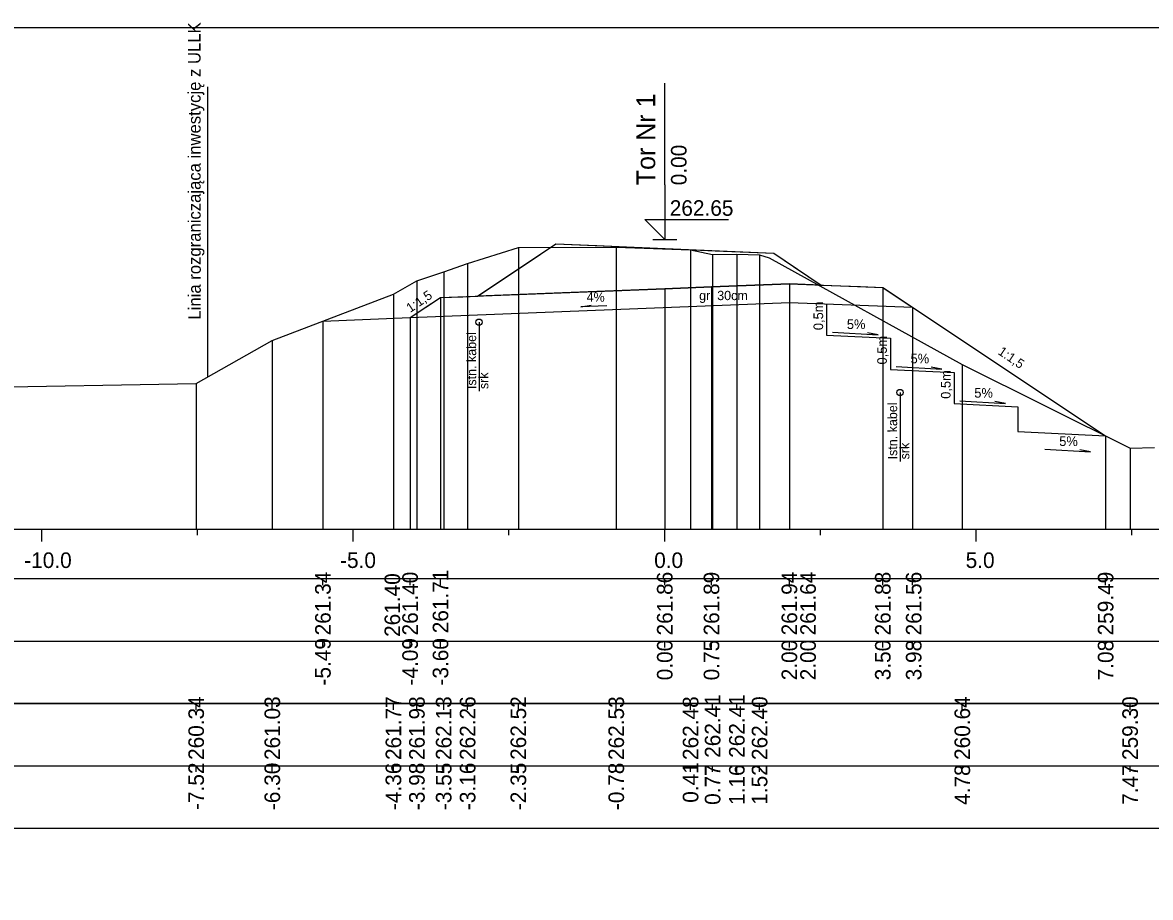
# Model space of a CAD drawing. Extents: x 6516023 to 6560129, y 5513077 to 5529206.
# Drawn here: x 6516998.1 to 6517016.21, y 5513410.82 to 5513424.87 of the extents above; entities that cross this region are included whole.
import ezdxf

# ---------------------------------------------------------------- set-up
doc = ezdxf.new("R2010")
doc.units = 0
for name, color, linetype in [('IR_default', 7, 'Continuous'), ('TOR_PRZEK_P-kable', 7, 'Continuous'), ('TOR_PRZEK_P-komponent', 7, 'Continuous'), ('TOR_PRZEK_P-opisy', 7, 'Continuous'), ('TOR_PRZEK_P-schodkowanie+wymiana', 7, 'Continuous'), ('TOR_PRZEK_P-tabelka istniejace', 7, 'Continuous'), ('TOR_PRZEK_P-tabelka projektowane', 7, 'Continuous'), ('TOR_PRZEK_P-teren istniejacy', 7, 'Continuous'), ('TOR_PRZEK_P-tory projektowane', 7, 'Continuous'), ('TOR_PRZEK_P-uklad odniesienia', 7, 'Continuous'), ('TOR_PRZEK_P-warstwa ochronna I', 7, 'Continuous'), ('TOR_PRZEK_P-warstwa ochronna II', 7, 'Continuous'), ('TOR_PS_T-granica PKP-projektowana', 7, 'Continuous'), ('TOR_PS_T-skarpy projektowane', 7, 'Continuous'), ('TOR_RAMKI-ramka+tabelka 1', 7, 'Continuous')]:
    doc.layers.add(name, color=color, linetype=linetype)

msp = doc.modelspace()

# ---------------------------------------------------------------- linework, layer by layer
at = {"layer": 'IR_default'}
msp.add_lwpolyline([(6517004.323, 5513420.134), (6517004.534, 5513420.273), (6517004.811, 5513420.454), (6517005.169, 5513420.468), (6517005.403, 5513420.478), (6517006.168, 5513420.988), (6517006.663, 5513421.318), (6517007.323, 5513421.29), (6517007.678, 5513421.274), (6517009.219, 5513421.207), (6517010.16, 5513421.167), (6517010.477, 5513420.956), (6517010.924, 5513420.657), (6517011.554, 5513420.632), (6517011.911, 5513420.618), (6517012.16, 5513420.452), (6517012.549, 5513420.192), (6517013.662, 5513419.45), (6517015.488, 5513418.233)], dxfattribs=at)
at = {"layer": 'TOR_PRZEK_P-kable'}
for p, q in [((6517005.43, 5513420.06), (6517005.43, 5513418.95)), ((6517012.188, 5513418.931), (6517012.188, 5513417.821))]:
    msp.add_line(p, q, dxfattribs=at)
for centre in [(6517005.43, 5513420.06), (6517012.188, 5513418.931)]:
    msp.add_circle(centre, 0.05, dxfattribs=at)
at = {"layer": 'TOR_PRZEK_P-komponent'}
msp.add_lwpolyline([(6517006.663, 5513421.318), (6517007.675, 5513421.274), (6517010.16, 5513421.167), (6517010.924, 5513420.657), (6517010.411, 5513420.678), (6517009.161, 5513420.628), (6517008.411, 5513420.598), (6517005.403, 5513420.478)], close=True, dxfattribs=at)
at = {"layer": 'TOR_PRZEK_P-opisy'}
msp.add_lwpolyline([(6517007.48, 5513420.323), (6517007.062, 5513420.304), (6517007.23, 5513420.332)], dxfattribs=at)
at = {"layer": 'TOR_PRZEK_P-schodkowanie+wymiana'}
for p, q in [((6517011.009, 5513420.354), (6517011.009, 5513419.854)), ((6517011.009, 5513419.854), (6517012.032, 5513419.803)), ((6517012.032, 5513419.803), (6517012.032, 5513419.303)), ((6517012.032, 5513419.303), (6517013.055, 5513419.252)), ((6517013.055, 5513419.252), (6517013.055, 5513418.752)), ((6517013.055, 5513418.752), (6517014.078, 5513418.701)), ((6517014.078, 5513418.701), (6517014.078, 5513418.304)), ((6517014.078, 5513418.304), (6517015.488, 5513418.233))]:
    msp.add_line(p, q, dxfattribs=at)
at = {"layer": 'TOR_PRZEK_P-tabelka istniejace'}
for p, q in [((6517000.889, 5513413.839), (6517000.889, 5513413.939)), ((6517002.111, 5513413.839), (6517002.111, 5513413.939)), ((6517004.055, 5513413.839), (6517004.055, 5513413.939)), ((6517004.432, 5513413.839), (6517004.432, 5513413.939)), ((6517004.862, 5513413.839), (6517004.862, 5513413.939)), ((6517005.246, 5513413.839), (6517005.246, 5513413.939)), ((6517006.061, 5513413.839), (6517006.061, 5513413.939)), ((6517007.632, 5513413.839), (6517007.632, 5513413.939)), ((6517008.825, 5513413.839), (6517008.825, 5513413.939)), ((6517009.179, 5513413.839), (6517009.179, 5513413.939)), ((6517009.568, 5513413.839), (6517009.568, 5513413.939)), ((6517009.933, 5513413.839), (6517009.933, 5513413.939)), ((6517013.187, 5513413.839), (6517013.187, 5513413.939)), ((6517015.881, 5513413.839), (6517015.881, 5513413.939)), ((6516979.61, 5513412.939), (6517033.41, 5513412.939)), ((6517000.889, 5513412.839), (6517000.889, 5513412.939)), ((6517002.111, 5513412.839), (6517002.111, 5513412.939)), ((6517004.055, 5513412.839), (6517004.055, 5513412.939)), ((6517004.432, 5513412.839), (6517004.432, 5513412.939)), ((6517004.862, 5513412.839), (6517004.862, 5513412.939)), ((6517005.246, 5513412.839), (6517005.246, 5513412.939)), ((6517006.061, 5513412.839), (6517006.061, 5513412.939)), ((6517007.632, 5513412.839), (6517007.632, 5513412.939)), ((6517008.825, 5513412.839), (6517008.825, 5513412.939)), ((6517009.179, 5513412.839), (6517009.179, 5513412.939)), ((6517009.568, 5513412.839), (6517009.568, 5513412.939)), ((6517009.933, 5513412.839), (6517009.933, 5513412.939)), ((6517013.187, 5513412.839), (6517013.187, 5513412.939)), ((6517015.881, 5513412.839), (6517015.881, 5513412.939))]:
    msp.add_line(p, q, dxfattribs=at)
for points in [[(6517006.061, 5513421.261), (6517006.061, 5513416.939), (6517006.061, 5513416.809), (6517006.061, 5513416.739)], [(6517007.632, 5513421.265), (6517007.632, 5513416.939), (6517007.632, 5513416.809), (6517007.632, 5513416.739)], [(6517008.825, 5513421.224), (6517008.825, 5513416.939), (6517008.825, 5513416.809), (6517008.825, 5513416.739)], [(6517009.179, 5513421.148), (6517009.179, 5513416.939), (6517009.179, 5513416.809), (6517009.179, 5513416.739)], [(6517009.568, 5513421.152), (6517009.568, 5513416.939), (6517009.568, 5513416.809), (6517009.568, 5513416.739)], [(6517009.933, 5513421.14), (6517009.933, 5513416.939), (6517009.933, 5513416.809), (6517009.933, 5513416.739)], [(6517005.246, 5513421.001), (6517005.246, 5513416.939), (6517005.246, 5513416.809), (6517005.246, 5513416.739)], [(6517004.862, 5513420.87), (6517004.862, 5513416.939), (6517004.862, 5513416.809), (6517004.862, 5513416.739)], [(6517004.432, 5513420.722), (6517004.432, 5513416.939), (6517004.432, 5513416.809), (6517004.432, 5513416.739)], [(6517004.055, 5513420.51), (6517004.055, 5513416.939), (6517004.055, 5513416.809), (6517004.055, 5513416.739)], [(6517002.111, 5513419.768), (6517002.111, 5513416.939), (6517002.111, 5513416.809), (6517002.111, 5513416.739)], [(6517013.187, 5513419.379), (6517013.187, 5513416.939), (6517013.187, 5513416.809), (6517013.187, 5513416.739)], [(6517000.889, 5513419.075), (6517000.889, 5513416.939), (6517000.889, 5513416.809), (6517000.889, 5513416.739)], [(6517015.881, 5513418.038), (6517015.881, 5513416.939), (6517015.881, 5513416.809), (6517015.881, 5513416.739)]]:
    msp.add_lwpolyline(points, dxfattribs=at)
msp.add_lwpolyline([(6516979.61, 5513413.939), (6516979.61, 5513411.939), (6517033.41, 5513411.939), (6517033.41, 5513413.939)], close=True, dxfattribs=at)
at = {"layer": 'TOR_PRZEK_P-tabelka projektowane'}
for p, q in [((6517002.923, 5513415.839), (6517002.923, 5513415.939)), ((6517004.323, 5513415.839), (6517004.323, 5513415.939)), ((6517004.811, 5513415.839), (6517004.811, 5513415.939)), ((6517008.411, 5513415.839), (6517008.411, 5513415.939)), ((6517009.161, 5513415.839), (6517009.161, 5513415.939)), ((6517010.411, 5513415.839), (6517010.411, 5513415.939)), ((6517010.411, 5513415.839), (6517010.411, 5513415.939)), ((6517011.911, 5513415.839), (6517011.911, 5513415.939)), ((6517012.39, 5513415.839), (6517012.39, 5513415.939)), ((6517015.488, 5513415.839), (6517015.488, 5513415.939)), ((6516979.61, 5513414.939), (6517033.41, 5513414.939)), ((6517002.923, 5513414.839), (6517002.923, 5513414.939)), ((6517004.323, 5513414.839), (6517004.323, 5513414.939)), ((6517004.811, 5513414.839), (6517004.811, 5513414.939)), ((6517008.411, 5513414.839), (6517008.411, 5513414.939)), ((6517009.161, 5513414.839), (6517009.161, 5513414.939)), ((6517010.411, 5513414.839), (6517010.411, 5513414.939)), ((6517010.411, 5513414.839), (6517010.411, 5513414.939)), ((6517011.911, 5513414.839), (6517011.911, 5513414.939)), ((6517012.39, 5513414.839), (6517012.39, 5513414.939)), ((6517015.488, 5513414.839), (6517015.488, 5513414.939))]:
    msp.add_line(p, q, dxfattribs=at)
for points in [[(6517008.411, 5513420.598), (6517008.411, 5513416.939), (6517008.411, 5513416.809), (6517008.411, 5513416.739)], [(6517009.161, 5513420.628), (6517009.161, 5513416.939), (6517009.161, 5513416.809), (6517009.161, 5513416.739)], [(6517010.411, 5513420.678), (6517010.411, 5513416.939), (6517010.411, 5513416.809), (6517010.411, 5513416.739)], [(6517011.911, 5513420.618), (6517011.911, 5513416.939), (6517011.911, 5513416.809), (6517011.911, 5513416.739)], [(6517004.811, 5513420.454), (6517004.811, 5513416.939), (6517004.811, 5513416.809), (6517004.811, 5513416.739)], [(6517010.411, 5513420.378), (6517010.411, 5513416.939), (6517010.411, 5513416.809), (6517010.411, 5513416.739)], [(6517012.39, 5513420.299), (6517012.39, 5513416.939), (6517012.39, 5513416.809), (6517012.39, 5513416.739)], [(6517002.923, 5513420.078), (6517002.923, 5513416.939), (6517002.923, 5513416.809), (6517002.923, 5513416.739)], [(6517004.323, 5513420.134), (6517004.323, 5513416.939), (6517004.323, 5513416.809), (6517004.323, 5513416.739)], [(6517015.488, 5513418.233), (6517015.488, 5513416.939), (6517015.488, 5513416.809), (6517015.488, 5513416.739)]]:
    msp.add_lwpolyline(points, dxfattribs=at)
msp.add_lwpolyline([(6516979.61, 5513415.939), (6516979.61, 5513413.939), (6517033.41, 5513413.939), (6517033.41, 5513415.939)], close=True, dxfattribs=at)
at = {"layer": 'TOR_PRZEK_P-teren istniejacy'}
msp.add_lwpolyline([(6516983.41, 5513418.942), (6516988.408, 5513418.936), (6516991.83, 5513418.936), (6516992.147, 5513418.934), (6516992.38, 5513418.937), (6516997.284, 5513419.01), (6517000.889, 5513419.075), (6517002.111, 5513419.768), (6517004.055, 5513420.51), (6517004.432, 5513420.722), (6517004.862, 5513420.87), (6517005.246, 5513421.001), (6517006.061, 5513421.261), (6517007.632, 5513421.265), (6517008.825, 5513421.224), (6517009.179, 5513421.148), (6517009.568, 5513421.152), (6517009.933, 5513421.14), (6517010.087, 5513421.091), (6517013.187, 5513419.379), (6517015.881, 5513418.038), (6517016.273, 5513418.048)], dxfattribs=at)
at = {"layer": 'TOR_PRZEK_P-tory projektowane'}
for p, q in [((6517008.411, 5513422.266), (6517008.411, 5513423.898)), ((6517008.411, 5513422.266), (6517008.411, 5513421.388)), ((6517008.411, 5513421.388), (6517008.092, 5513421.707)), ((6517008.092, 5513421.707), (6517009.436, 5513421.707)), ((6517008.219, 5513421.388), (6517008.603, 5513421.388))]:
    msp.add_line(p, q, dxfattribs=at)
at = {"layer": 'TOR_PRZEK_P-uklad odniesienia'}
for p, q in [((6516983.41, 5513416.739), (6517033.41, 5513416.739)), ((6516998.41, 5513416.539), (6516998.41, 5513416.739)), ((6517000.91, 5513416.639), (6517000.91, 5513416.739)), ((6517003.41, 5513416.539), (6517003.41, 5513416.739)), ((6517005.91, 5513416.639), (6517005.91, 5513416.739)), ((6517008.41, 5513416.539), (6517008.41, 5513416.739)), ((6517010.91, 5513416.639), (6517010.91, 5513416.739)), ((6517013.41, 5513416.539), (6517013.41, 5513416.739)), ((6517015.91, 5513416.639), (6517015.91, 5513416.739))]:
    msp.add_line(p, q, dxfattribs=at)
at = {"layer": 'TOR_PRZEK_P-warstwa ochronna I'}
msp.add_lwpolyline([(6517004.323, 5513420.134), (6517010.411, 5513420.378), (6517012.39, 5513420.299)], dxfattribs=at)
at = {"layer": 'TOR_PRZEK_P-warstwa ochronna II'}
msp.add_lwpolyline([(6517002.923, 5513420.078), (6517004.323, 5513420.134), (6517004.811, 5513420.454), (6517008.411, 5513420.598), (6517009.161, 5513420.628), (6517010.411, 5513420.678), (6517011.911, 5513420.618), (6517015.488, 5513418.233)], dxfattribs=at)
at = {"layer": 'TOR_PS_T-granica PKP-projektowana'}
msp.add_line((6517001.074, 5513419.18), (6517001.074, 5513423.838), dxfattribs=at)
at = {"layer": 'TOR_PS_T-skarpy projektowane'}
for points in [[(6517011.102, 5513419.899), (6517011.837, 5513419.859), (6517011.665, 5513419.89)], [(6517012.125, 5513419.347), (6517012.86, 5513419.308), (6517012.687, 5513419.339)], [(6517013.148, 5513418.796), (6517013.883, 5513418.757), (6517013.71, 5513418.787)], [(6517014.51, 5513418.021), (6517015.246, 5513417.981), (6517015.073, 5513418.012)]]:
    msp.add_lwpolyline(points, dxfattribs=at)
at = {"layer": 'TOR_RAMKI-ramka+tabelka 1'}
msp.add_lwpolyline([(6516805.96, 5513424.789), (6517053.46, 5513424.789), (6517053.46, 5513396.289), (6516805.96, 5513396.289)], close=True, dxfattribs=at)

# ---------------------------------------------------------------- texts
at = {"layer": 'TOR_PRZEK_P-kable'}
for s, height, p in [('Istn. kabel', 0.14999, (6517005.384, 5513418.986)), ('srk', 0.15, (6517005.579, 5513418.986)), ('Istn. kabel', 0.14999, (6517012.142, 5513417.857)), ('srk', 0.15, (6517012.337, 5513417.857))]:
    msp.add_text(s, height=height, rotation=90.0511, dxfattribs=at).set_placement(p)
at = {"layer": 'TOR_PRZEK_P-opisy'}
for s, rotation, p in [('1:1,5', 34.0701, (6517004.325, 5513420.208)), ('4%', 0.1515, (6517007.157, 5513420.388)), ('1:1,5', 325.9299, (6517013.748, 5513419.555))]:
    msp.add_text(s, height=0.15, rotation=rotation, dxfattribs=at).set_placement(p)
at = {"layer": 'TOR_PRZEK_P-schodkowanie+wymiana'}
for p in [(6517010.953, 5513419.932), (6517011.976, 5513419.381), (6517012.999, 5513418.83)]:
    msp.add_text('0,5m', height=0.1545, rotation=90, dxfattribs=at).set_placement(p)
at = {"layer": 'TOR_PRZEK_P-tabelka istniejace'}
for s, p in [('260.34', (6517001.014, 5513413.032)), ('261.03', (6517002.236, 5513413.031)), ('261.98', (6517004.557, 5513413.031)), ('262.13', (6517004.987, 5513413.031)), ('262.26', (6517005.371, 5513413.031)), ('262.52', (6517006.186, 5513413.033)), ('262.53', (6517007.757, 5513413.031)), ('262.48', (6517008.95, 5513413.031)), ('262.41', (6517009.304, 5513413.066)), ('262.41', (6517009.693, 5513413.066)), ('262.40', (6517010.058, 5513413.031)), ('260.64', (6517013.312, 5513413.032)), ('259.30', (6517016.006, 5513413.031)), ('261.77', (6517004.18, 5513413.031)), ('-7.52', (6517001.014, 5513412.229)), ('-6.30', (6517002.236, 5513412.227)), ('-4.36', (6517004.18, 5513412.227)), ('-3.98', (6517004.557, 5513412.227)), ('-3.55', (6517004.987, 5513412.226)), ('-3.16', (6517005.371, 5513412.227)), ('-2.35', (6517006.186, 5513412.226)), ('-0.78', (6517007.757, 5513412.227)), ('0.41', (6517008.95, 5513412.345)), ('0.77', (6517009.304, 5513412.311)), ('1.16', (6517009.693, 5513412.31)), ('1.52', (6517010.058, 5513412.313)), ('4.78', (6517013.312, 5513412.31)), ('7.47', (6517016.006, 5513412.311))]:
    msp.add_text(s, height=0.25, rotation=90, dxfattribs=at).set_placement(p)
at = {"layer": 'TOR_PRZEK_P-tabelka projektowane'}
for s, p in [('261.34', (6517003.048, 5513415.032)), ('261.40', (6517004.448, 5513415.031)), ('261.71', (6517004.936, 5513415.066)), ('261.86', (6517008.536, 5513415.031)), ('261.89', (6517009.286, 5513415.031)), ('261.94', (6517010.536, 5513415.032)), ('261.64', (6517010.836, 5513415.032)), ('261.88', (6517012.036, 5513415.031)), ('261.56', (6517012.532, 5513415.031)), ('259.49', (6517015.613, 5513415.031)), ('261.40', (6517004.163, 5513415.007)), ('-5.49', (6517003.048, 5513414.227)), ('-4.09', (6517004.448, 5513414.227)), ('-3.60', (6517004.936, 5513414.227)), ('0.00', (6517008.536, 5513414.311)), ('0.75', (6517009.286, 5513414.31)), ('2.00', (6517010.536, 5513414.311)), ('2.00', (6517010.836, 5513414.311)), ('3.50', (6517012.036, 5513414.311)), ('3.98', (6517012.532, 5513414.31)), ('7.08', (6517015.613, 5513414.31))]:
    msp.add_text(s, height=0.25, rotation=90, dxfattribs=at).set_placement(p)
at = {"layer": 'TOR_PRZEK_P-tory projektowane'}
for s, height, p in [('Tor Nr 1', 0.3, (6517008.257, 5513422.259)), ('0.00', 0.25, (6517008.761, 5513422.258))]:
    msp.add_text(s, height=height, rotation=90, dxfattribs=at).set_placement(p)
msp.add_text('262.65', height=0.25, dxfattribs=at).set_placement((6517008.491, 5513421.768))
at = {"layer": 'TOR_PRZEK_P-uklad odniesienia'}
for s, p in [('-10.0', (6516998.129, 5513416.114)), ('-5.0', (6517003.199, 5513416.114)), ('0.0', (6517008.241, 5513416.114)), ('5.0', (6517013.241, 5513416.114))]:
    msp.add_text(s, height=0.25, dxfattribs=at).set_placement(p)
at = {"layer": 'TOR_PRZEK_P-warstwa ochronna I'}
msp.add_text('gr. 30cm', height=0.15, dxfattribs=at).set_placement((6517008.963, 5513420.414))
at = {"layer": 'TOR_PS_T-granica PKP-projektowana'}
msp.add_text('Linia rozgraniczająca inwestycję z ULLK', height=0.2, rotation=90.0511, dxfattribs=at).set_placement((6517000.963, 5513420.102))
at = {"layer": 'TOR_PS_T-skarpy projektowane'}
for p in [(6517011.334, 5513419.95), (6517012.357, 5513419.399), (6517013.38, 5513418.848), (6517014.743, 5513418.072)]:
    msp.add_text('5%', height=0.1545, dxfattribs=at).set_placement(p)

doc.saveas('drawing.dxf')
